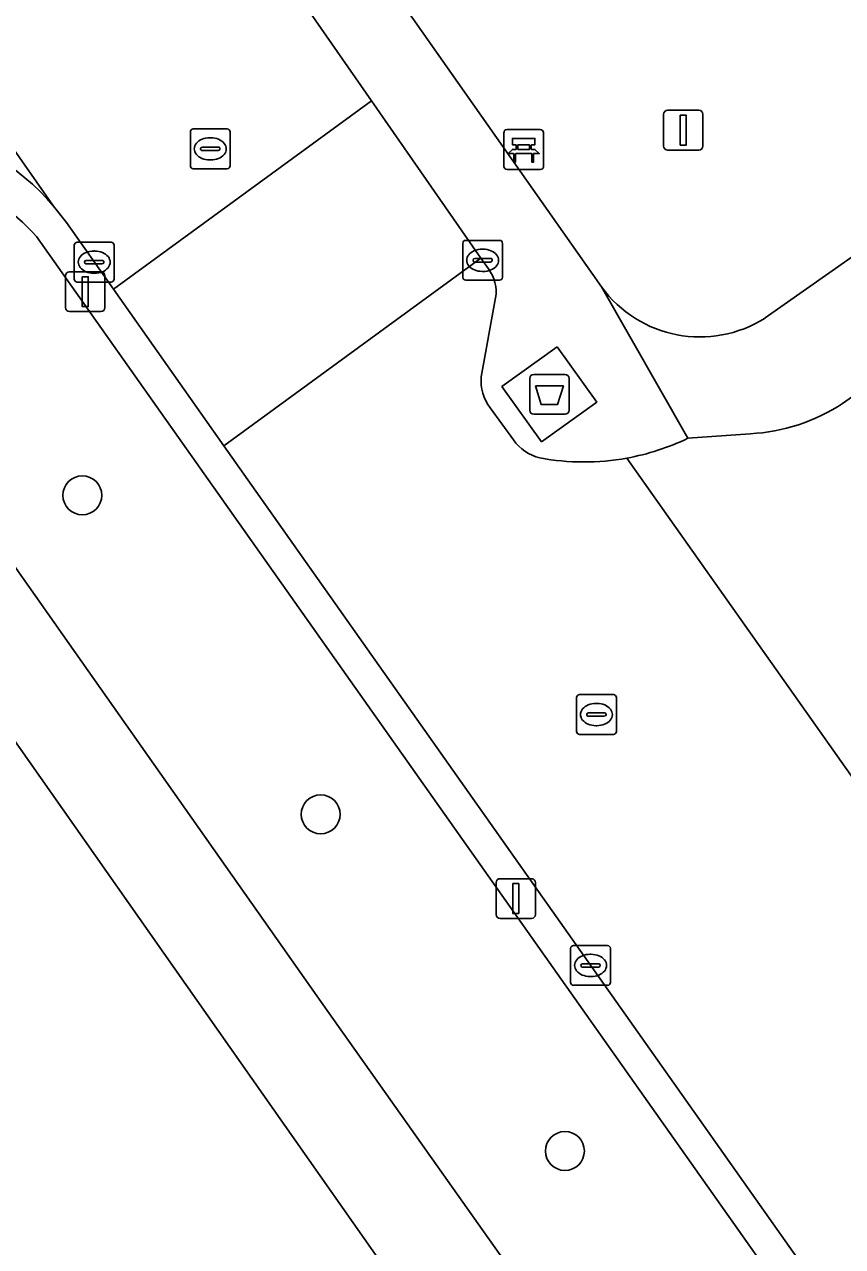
# Model space of a CAD drawing. Extents: x 159352 to 160617, y 385888 to 387323.
# Drawn here: x 160055.18 to 160075.74, y 387087.87 to 387118.59 of the extents above; entities that cross this region are included whole.
import ezdxf

# ---------------------------------------------------------------- set-up
doc = ezdxf.new("R2010")
doc.units = 0
for name, color, linetype in [('IMGEO_Afval_apart_plaats', 7, 'Continuous'), ('IMGEO_Bank', 7, 'Continuous'), ('IMGEO_Boom', 7, 'Continuous'), ('IMGEO_Erf', 7, 'Continuous'), ('IMGEO_Groenvoorziening', 7, 'Continuous'), ('IMGEO_Kolk', 7, 'Continuous'), ('IMGEO_Lichtmast', 7, 'Continuous'), ('IMGEO_Rijbaan_lokaal_gesloten', 7, 'Continuous'), ('IMGEO_Rijbaan_lokaal_open', 7, 'Continuous'), ('IMGEO_Rioolput', 7, 'Continuous'), ('IMGEO_Verkeersbordpaal', 7, 'Continuous'), ('IMGEO_Voetpad_gesloten', 7, 'Continuous'), ('IMGEO_Voetpad_open', 7, 'Continuous')]:
    doc.layers.add(name, color=color, linetype=linetype)

msp = doc.modelspace()

# ---------------------------------------------------------------- linework, layer by layer
at = {"layer": 'IMGEO_Afval_apart_plaats'}
for p, q in [((160067.88, 387108.889), (160067.88, 387109.689)), ((160067.88, 387109.689), (160067.88, 387108.889)), ((160067.98, 387109.789), (160068.77, 387109.789)), ((160068.77, 387109.789), (160067.98, 387109.789)), ((160068.87, 387109.689), (160068.87, 387108.889)), ((160068.87, 387108.889), (160068.87, 387109.689)), ((160068.77, 387108.789), (160067.98, 387108.789)), ((160067.98, 387108.789), (160068.77, 387108.789))]:
    msp.add_line(p, q, dxfattribs=at)
msp.add_lwpolyline([(160068.023, 387109.503), (160068.727, 387109.503), (160068.578, 387109.033), (160068.172, 387109.033), (160068.023, 387109.503)], dxfattribs=at)
for centre, start, end in [((160067.98, 387109.689), 90, 180), ((160067.98, 387109.689), 90, 180), ((160068.77, 387109.689), 0, 90), ((160068.77, 387109.689), 360, 90), ((160067.98, 387108.889), 180, 270), ((160067.98, 387108.889), 180, 270), ((160068.77, 387108.889), 270, 0), ((160068.77, 387108.889), 270, 0)]:
    msp.add_arc(centre, 0.1, start, end, dxfattribs=at)
at = {"layer": 'IMGEO_Bank'}
for p, q in [((160067.23, 387115.019), (160067.23, 387115.86)), ((160067.23, 387115.86), (160067.23, 387115.019)), ((160067.305, 387115.944), (160068.146, 387115.944)), ((160068.146, 387115.944), (160067.305, 387115.944)), ((160068.23, 387115.869), (160068.23, 387115.028)), ((160068.23, 387115.028), (160068.23, 387115.869)), ((160067.539, 387115.45), (160067.539, 387115.556)), ((160067.583, 387115.556), (160067.583, 387115.45)), ((160067.871, 387115.562), (160067.589, 387115.562)), ((160067.589, 387115.444), (160067.871, 387115.444)), ((160067.877, 387115.45), (160067.877, 387115.556)), ((160067.921, 387115.556), (160067.921, 387115.45)), ((160067.927, 387115.342), (160067.534, 387115.342)), ((160068.155, 387114.944), (160067.314, 387114.944)), ((160067.314, 387114.944), (160068.155, 387114.944))]:
    msp.add_line(p, q, dxfattribs=at)
for points in [[(160067.533, 387115.562), (160067.447, 387115.562), (160067.447, 387115.723), (160068.01, 387115.723), (160068.01, 387115.562), (160067.927, 387115.562)], [(160067.477, 387115.342), (160067.335, 387115.342), (160067.447, 387115.444), (160067.533, 387115.444)], [(160067.927, 387115.444), (160068.01, 387115.444), (160068.122, 387115.342), (160067.983, 387115.342)], [(160067.527, 387115.335), (160067.527, 387115.128), (160067.484, 387115.128), (160067.484, 387115.335)], [(160067.977, 387115.335), (160067.977, 387115.128), (160067.933, 387115.128), (160067.933, 387115.335)]]:
    msp.add_lwpolyline(points, dxfattribs=at)
for centre, radius, start, end in [((160067.308, 387115.866), 0.0779, 92.4484, 184.2845), ((160067.308, 387115.866), 0.0779, 92.4484, 184.2845), ((160068.152, 387115.866), 0.0779, 2.4484, 94.2845), ((160068.152, 387115.866), 0.0779, 2.4484, 94.2845), ((160067.532, 387115.555), 0.00671, 2.8957, 87.1043), ((160067.532, 387115.451), 0.00671, 272.8957, 357.1043), ((160067.589, 387115.555), 0.00671, 92.8957, 177.1043), ((160067.589, 387115.451), 0.00671, 182.8957, 267.1043), ((160067.871, 387115.555), 0.00671, 2.8957, 87.1043), ((160067.871, 387115.451), 0.00671, 272.8957, 357.1043), ((160067.928, 387115.555), 0.00671, 92.8957, 177.1043), ((160067.928, 387115.451), 0.00671, 182.8957, 267.1043), ((160067.477, 387115.335), 0.00671, 2.8957, 87.1043), ((160067.534, 387115.335), 0.00671, 92.8957, 177.1043), ((160067.926, 387115.335), 0.00671, 2.8957, 87.1043), ((160067.983, 387115.335), 0.00671, 92.8957, 177.1043), ((160067.308, 387115.022), 0.0779, 182.4484, 274.2845), ((160067.308, 387115.022), 0.0779, 182.4484, 274.2845), ((160068.152, 387115.022), 0.0779, 272.4484, 4.2845), ((160068.152, 387115.022), 0.0779, 272.4484, 4.2845)]:
    msp.add_arc(centre, radius, start, end, dxfattribs=at)
at = {"layer": 'IMGEO_Boom'}
for centre in [(160056.636, 387106.751), (160062.627, 387098.734), (160068.765, 387090.272)]:
    msp.add_circle(centre, 0.489, dxfattribs=at)
at = {"layer": 'IMGEO_Erf'}
msp.add_lwpolyline([(160042.633, 387069.133), (160044.558, 387070.495), (160046.53, 387071.891), (160048.591, 387068.979), (160054.487, 387073.154), (160052.413, 387076.084), (160054.359, 387077.461), (160056.347, 387078.867), (160058.421, 387075.937), (160067.65, 387082.476), (160053.032, 387103.285)], dxfattribs=at)
at = {"layer": 'IMGEO_Groenvoorziening'}
for points in [[(160109.642, 387140.226), (160108.875, 387141.3), (160112.848, 387144.244), (160112.971, 387144.33), (160111.563, 387146.35), (160108.285, 387150.955), (160104.447, 387148.233), (160105.556, 387146.606), (160101.612, 387143.832), (160100.493, 387145.443), (160089.912, 387137.975), (160091.036, 387136.369), (160087.083, 387133.582), (160085.956, 387135.187), (160074.369, 387127.018), (160075.496, 387125.417), (160071.563, 387122.619), (160070.431, 387124.226), (160064.189, 387119.818), (160069.684, 387111.994)], [(160073.795, 387111.209), (160110.745, 387137.143)], [(160077.99, 387081.407), (160055.483, 387113.26)], [(160049.378, 387112.858), (160062.69, 387093.944), (160073.603, 387078.526)]]:
    msp.add_lwpolyline(points, dxfattribs=at)
for centre, radius, start, end in [((160050.994, 387109.175), 6.069, 42.3067, 92.1086), ((160072.158, 387113.791), 3.058, 216.0039, 302.375)]:
    msp.add_arc(centre, radius, start, end, dxfattribs=at)
at = {"layer": 'IMGEO_Kolk'}
for p, q in [((160056.434, 387112.187), (160056.434, 387113.039)), ((160056.509, 387113.113), (160057.361, 387113.113)), ((160057.435, 387113.039), (160057.435, 387112.187)), ((160066.197, 387112.233), (160066.197, 387113.085)), ((160066.272, 387113.159), (160067.124, 387113.159)), ((160066.685, 387112.939), (160066.71, 387112.939)), ((160067.198, 387113.085), (160067.198, 387112.233)), ((160056.693, 387112.607), (160056.693, 387112.619)), ((160056.736, 387112.656), (160057.134, 387112.656)), ((160056.922, 387112.893), (160056.947, 387112.893)), ((160057.177, 387112.619), (160057.177, 387112.607)), ((160066.456, 387112.653), (160066.456, 387112.665)), ((160066.894, 387112.616), (160066.496, 387112.616)), ((160066.499, 387112.702), (160066.897, 387112.702)), ((160066.94, 387112.665), (160066.94, 387112.653)), ((160057.131, 387112.57), (160056.733, 387112.57)), ((160056.945, 387112.333), (160056.92, 387112.333)), ((160066.708, 387112.379), (160066.683, 387112.379)), ((160057.361, 387112.113), (160056.509, 387112.113)), ((160067.124, 387112.159), (160066.272, 387112.159)), ((160068.984, 387095.437), (160069.836, 387095.437)), ((160068.909, 387094.511), (160068.909, 387095.363)), ((160069.397, 387095.217), (160069.422, 387095.217)), ((160069.91, 387095.363), (160069.91, 387094.511)), ((160069.168, 387094.931), (160069.168, 387094.943)), ((160069.606, 387094.894), (160069.208, 387094.894)), ((160069.211, 387094.98), (160069.609, 387094.98)), ((160069.652, 387094.943), (160069.652, 387094.931)), ((160069.42, 387094.657), (160069.395, 387094.657)), ((160069.836, 387094.437), (160068.984, 387094.437))]:
    msp.add_line(p, q, dxfattribs=at)
for points in [[(160056.434, 387112.187), (160056.434, 387113.039)], [(160056.509, 387113.113), (160057.361, 387113.113)], [(160057.435, 387113.039), (160057.435, 387112.187)], [(160066.197, 387112.233), (160066.197, 387113.085)], [(160066.272, 387113.159), (160067.124, 387113.159)], [(160067.198, 387113.085), (160067.198, 387112.233)], [(160057.361, 387112.113), (160056.509, 387112.113)], [(160067.124, 387112.159), (160066.272, 387112.159)], [(160068.984, 387095.437), (160069.836, 387095.437)], [(160068.909, 387094.511), (160068.909, 387095.363)], [(160069.91, 387095.363), (160069.91, 387094.511)], [(160069.836, 387094.437), (160068.984, 387094.437)]]:
    msp.add_lwpolyline(points, dxfattribs=at)
for centre, radius, start, end in [((160056.511, 387113.037), 0.0765, 91.552, 178.448), ((160056.511, 387113.037), 0.0765, 91.552, 178.448), ((160057.359, 387113.037), 0.0765, 1.552, 88.448), ((160057.359, 387113.037), 0.0765, 1.552, 88.448), ((160066.274, 387113.083), 0.0765, 91.552, 178.448), ((160066.274, 387113.083), 0.0765, 91.552, 178.448), ((160067.122, 387113.083), 0.0765, 1.552, 88.448), ((160067.122, 387113.083), 0.0765, 1.552, 88.448), ((160056.733, 387112.616), 0.0403, 85.8775, 175.7526), ((160056.73, 387112.606), 0.0366, 178.938, 274.7102), ((160057.134, 387112.613), 0.043, 264.8664, 352.4533), ((160057.138, 387112.618), 0.0386, 1.7309, 96.639), ((160066.496, 387112.662), 0.0403, 85.8775, 175.7526), ((160066.493, 387112.652), 0.0366, 178.938, 274.7102), ((160066.897, 387112.659), 0.043, 264.8664, 352.4533), ((160066.901, 387112.664), 0.0386, 1.7309, 96.639), ((160056.511, 387112.189), 0.0765, 181.552, 268.448), ((160056.511, 387112.189), 0.0765, 181.552, 268.448), ((160057.359, 387112.189), 0.0765, 271.552, 358.448), ((160057.359, 387112.189), 0.0765, 271.552, 358.448), ((160066.274, 387112.235), 0.0765, 181.552, 268.448), ((160066.274, 387112.235), 0.0765, 181.552, 268.448), ((160067.122, 387112.235), 0.0765, 271.552, 358.448), ((160067.122, 387112.235), 0.0765, 271.552, 358.448), ((160068.986, 387095.361), 0.0765, 91.552, 178.448), ((160068.986, 387095.361), 0.0765, 91.552, 178.448), ((160069.834, 387095.361), 0.0765, 1.552, 88.448), ((160069.834, 387095.361), 0.0765, 1.552, 88.448), ((160069.208, 387094.94), 0.0403, 85.8775, 175.7526), ((160069.205, 387094.93), 0.0366, 178.938, 274.7102), ((160069.609, 387094.937), 0.043, 264.8664, 352.4533), ((160069.613, 387094.942), 0.0386, 1.7309, 96.639), ((160068.986, 387094.513), 0.0765, 181.552, 268.448), ((160068.986, 387094.513), 0.0765, 181.552, 268.448), ((160069.834, 387094.513), 0.0765, 271.552, 358.448), ((160069.834, 387094.513), 0.0765, 271.552, 358.448)]:
    msp.add_arc(centre, radius, start, end, dxfattribs=at)
for centre, major_axis, ratio, start_param, end_param in [((160066.684, 387112.659), (-0.387, 0.002), 0.722429, 4.712389, 7.853982), ((160066.709, 387112.659), (-0.39, 0.002), 0.717154, 1.570796, 4.712389), ((160056.921, 387112.613), (-0.387, 0.002), 0.722429, 4.712389, 7.853982), ((160056.946, 387112.613), (-0.39, 0.002), 0.717154, 1.570796, 4.712389), ((160069.396, 387094.937), (-0.387, 0.002), 0.722429, 4.712389, 7.853982), ((160069.421, 387094.937), (-0.39, 0.002), 0.717154, 1.570796, 4.712389)]:
    msp.add_ellipse(centre, major_axis=major_axis, ratio=ratio, start_param=start_param, end_param=end_param, dxfattribs=at)
at = {"layer": 'IMGEO_Lichtmast'}
for p, q in [((160056.315, 387112.37), (160057.105, 387112.37)), ((160057.105, 387112.37), (160056.315, 387112.37)), ((160056.215, 387111.47), (160056.215, 387112.27)), ((160056.215, 387112.27), (160056.215, 387111.47)), ((160057.205, 387112.27), (160057.205, 387111.47)), ((160057.205, 387111.47), (160057.205, 387112.27)), ((160057.105, 387111.37), (160056.315, 387111.37)), ((160056.315, 387111.37), (160057.105, 387111.37)), ((160067.035, 387096.217), (160067.035, 387097.017)), ((160067.035, 387097.017), (160067.035, 387096.217)), ((160067.135, 387097.117), (160067.925, 387097.117)), ((160067.925, 387097.117), (160067.135, 387097.117)), ((160068.025, 387097.017), (160068.025, 387096.217)), ((160068.025, 387096.217), (160068.025, 387097.017)), ((160067.925, 387096.117), (160067.135, 387096.117)), ((160067.135, 387096.117), (160067.925, 387096.117))]:
    msp.add_line(p, q, dxfattribs=at)
for points in [[(160056.635, 387112.245), (160056.785, 387112.245), (160056.785, 387111.495), (160056.635, 387111.495), (160056.635, 387112.245)], [(160067.455, 387096.992), (160067.605, 387096.992), (160067.605, 387096.242), (160067.455, 387096.242), (160067.455, 387096.992)]]:
    msp.add_lwpolyline(points, dxfattribs=at)
for centre, start, end in [((160056.315, 387112.27), 90, 180), ((160056.315, 387112.27), 90, 180), ((160057.105, 387112.27), 0, 90), ((160057.105, 387112.27), 360, 90), ((160056.315, 387111.47), 180, 270), ((160056.315, 387111.47), 180, 270), ((160057.105, 387111.47), 270, 0), ((160057.105, 387111.47), 270, 0), ((160067.135, 387097.017), 90, 180), ((160067.135, 387097.017), 90, 180), ((160067.925, 387097.017), 0, 90), ((160067.925, 387097.017), 360, 90), ((160067.135, 387096.217), 180, 270), ((160067.135, 387096.217), 180, 270), ((160067.925, 387096.217), 270, 0), ((160067.925, 387096.217), 270, 0)]:
    msp.add_arc(centre, 0.1, start, end, dxfattribs=at)
at = {"layer": 'IMGEO_Rijbaan_lokaal_gesloten'}
for points in [[(160044.916, 387129.765), (160055.912, 387114.022), (160056.235, 387113.606), (160057.418, 387111.93), (160063.901, 387116.671), (160057.251, 387126.237), (160057.013, 387126.577), (160047.308, 387140.274)], [(160055.912, 387114.022), (160044.916, 387129.765), (160044.869, 387129.755)], [(160066.841, 387112.443), (160066.654, 387112.712), (160060.195, 387107.996), (160074.7, 387087.444)], [(160066.662, 387109.729), (160067.024, 387111.715)], [(160067.471, 387108.147), (160066.89, 387108.948)], [(160109.272, 387052.418), (160103.016, 387061.295), (160102.618, 387061.874), (160092.875, 387075.699), (160092.316, 387076.421), (160081.975, 387091.111), (160081.566, 387091.708), (160077.487, 387097.553), (160070.32, 387107.688)]]:
    msp.add_lwpolyline(points, dxfattribs=at)
for centre, radius, start, end in [((160051.424, 387110.21), 5.889, 40.3422, 117.2099), ((160066.081, 387111.865), 0.955, 350.9568, 37.2638), ((160067.815, 387109.642), 1.157, 175.682, 216.8666), ((160068.414, 387108.809), 1.152, 215.0646, 255.977), ((160069.236, 387113.637), 6.047, 259.5135, 280.3292)]:
    msp.add_arc(centre, radius, start, end, dxfattribs=at)
at = {"layer": 'IMGEO_Rijbaan_lokaal_open'}
for points in [[(160108.312, 387131.909), (160075.743, 387109.06)], [(160073.422, 387108.301), (160071.856, 387108.185)], [(160070.32, 387107.688), (160077.487, 387097.553)]]:
    msp.add_lwpolyline(points, dxfattribs=at)
msp.add_lwpolyline([(160057.418, 387111.93), (160060.195, 387107.996), (160066.654, 387112.712), (160063.901, 387116.671)], close=True, dxfattribs=at)
for centre, radius, start, end in [((160073.199, 387112.911), 4.615, 272.7672, 303.4497), ((160069.236, 387113.659), 6.069, 280.2861, 295.5737)]:
    msp.add_arc(centre, radius, start, end, dxfattribs=at)
at = {"layer": 'IMGEO_Rioolput'}
for p, q in [((160059.351, 387115.034), (160059.351, 387115.886)), ((160059.426, 387115.96), (160060.278, 387115.96)), ((160059.839, 387115.74), (160059.864, 387115.74)), ((160060.352, 387115.886), (160060.352, 387115.034)), ((160059.61, 387115.454), (160059.61, 387115.466)), ((160060.048, 387115.417), (160059.65, 387115.417)), ((160059.653, 387115.503), (160060.051, 387115.503)), ((160060.094, 387115.466), (160060.094, 387115.454)), ((160059.862, 387115.18), (160059.837, 387115.18)), ((160060.278, 387114.96), (160059.426, 387114.96)), ((160069.057, 387100.816), (160069.057, 387101.668)), ((160069.132, 387101.742), (160069.984, 387101.742)), ((160070.058, 387101.668), (160070.058, 387100.816)), ((160069.316, 387101.236), (160069.316, 387101.248)), ((160069.359, 387101.285), (160069.757, 387101.285)), ((160069.545, 387101.522), (160069.57, 387101.522)), ((160069.8, 387101.248), (160069.8, 387101.236)), ((160069.754, 387101.199), (160069.356, 387101.199)), ((160069.568, 387100.962), (160069.543, 387100.962)), ((160069.984, 387100.742), (160069.132, 387100.742))]:
    msp.add_line(p, q, dxfattribs=at)
for points in [[(160059.351, 387115.034), (160059.351, 387115.886)], [(160059.426, 387115.96), (160060.278, 387115.96)], [(160060.352, 387115.886), (160060.352, 387115.034)], [(160060.278, 387114.96), (160059.426, 387114.96)], [(160069.057, 387100.816), (160069.057, 387101.668)], [(160069.132, 387101.742), (160069.984, 387101.742)], [(160070.058, 387101.668), (160070.058, 387100.816)], [(160069.984, 387100.742), (160069.132, 387100.742)]]:
    msp.add_lwpolyline(points, dxfattribs=at)
for centre, radius, start, end in [((160059.428, 387115.884), 0.0765, 91.552, 178.448), ((160059.428, 387115.884), 0.0765, 91.552, 178.448), ((160060.276, 387115.884), 0.0765, 1.552, 88.448), ((160060.276, 387115.884), 0.0765, 1.552, 88.448), ((160059.65, 387115.463), 0.0403, 85.8775, 175.7526), ((160059.647, 387115.453), 0.0366, 178.938, 274.7102), ((160060.051, 387115.46), 0.043, 264.8664, 352.4533), ((160060.055, 387115.465), 0.0386, 1.7309, 96.639), ((160059.428, 387115.036), 0.0765, 181.552, 268.448), ((160059.428, 387115.036), 0.0765, 181.552, 268.448), ((160060.276, 387115.036), 0.0765, 271.552, 358.448), ((160060.276, 387115.036), 0.0765, 271.552, 358.448), ((160069.134, 387101.666), 0.0765, 91.552, 178.448), ((160069.134, 387101.666), 0.0765, 91.552, 178.448), ((160069.982, 387101.666), 0.0765, 1.552, 88.448), ((160069.982, 387101.666), 0.0765, 1.552, 88.448), ((160069.356, 387101.245), 0.0403, 85.8775, 175.7526), ((160069.761, 387101.247), 0.0386, 1.7309, 96.639), ((160069.353, 387101.235), 0.0366, 178.938, 274.7102), ((160069.757, 387101.242), 0.043, 264.8664, 352.4533), ((160069.134, 387100.818), 0.0765, 181.552, 268.448), ((160069.134, 387100.818), 0.0765, 181.552, 268.448), ((160069.982, 387100.818), 0.0765, 271.552, 358.448), ((160069.982, 387100.818), 0.0765, 271.552, 358.448)]:
    msp.add_arc(centre, radius, start, end, dxfattribs=at)
for centre, major_axis, ratio, start_param, end_param in [((160059.838, 387115.46), (-0.387, 0.002), 0.722429, 4.712389, 7.853982), ((160059.863, 387115.46), (-0.39, 0.002), 0.717154, 1.570796, 4.712389), ((160069.544, 387101.242), (-0.387, 0.002), 0.722429, 4.712389, 7.853982), ((160069.569, 387101.242), (-0.39, 0.002), 0.717154, 1.570796, 4.712389)]:
    msp.add_ellipse(centre, major_axis=major_axis, ratio=ratio, start_param=start_param, end_param=end_param, dxfattribs=at)
at = {"layer": 'IMGEO_Verkeersbordpaal'}
for p, q in [((160071.245, 387115.529), (160071.245, 387116.329)), ((160071.245, 387116.329), (160071.245, 387115.529)), ((160071.345, 387116.429), (160072.135, 387116.429)), ((160072.135, 387116.429), (160071.345, 387116.429)), ((160072.235, 387116.329), (160072.235, 387115.529)), ((160072.235, 387115.529), (160072.235, 387116.329)), ((160072.135, 387115.429), (160071.345, 387115.429)), ((160071.345, 387115.429), (160072.135, 387115.429))]:
    msp.add_line(p, q, dxfattribs=at)
msp.add_lwpolyline([(160071.665, 387116.304), (160071.815, 387116.304), (160071.815, 387115.554), (160071.665, 387115.554), (160071.665, 387116.304)], dxfattribs=at)
for centre, start, end in [((160071.345, 387116.329), 90, 180), ((160071.345, 387116.329), 90, 180), ((160072.135, 387116.329), 0, 90), ((160072.135, 387116.329), 360, 90), ((160071.345, 387115.529), 180, 270), ((160071.345, 387115.529), 180, 270), ((160072.135, 387115.529), 270, 0), ((160072.135, 387115.529), 270, 0)]:
    msp.add_arc(centre, 0.1, start, end, dxfattribs=at)
at = {"layer": 'IMGEO_Voetpad_gesloten'}
msp.add_lwpolyline([(160068.571, 387110.481), (160067.182, 387109.484), (160068.178, 387108.097), (160069.567, 387109.095)], close=True, dxfattribs=at)
at = {"layer": 'IMGEO_Voetpad_open'}
for points in [[(160110.745, 387137.143), (160073.795, 387111.209)], [(160075.743, 387109.06), (160108.312, 387131.909)], [(160057.013, 387126.577), (160057.251, 387126.237), (160063.901, 387116.671), (160066.654, 387112.712), (160066.841, 387112.443)], [(160071.856, 387108.185), (160069.684, 387111.994), (160064.189, 387119.818)], [(160079.152, 387081.161), (160077.989, 387082.818), (160074.7, 387087.444), (160060.195, 387107.996), (160057.418, 387111.93), (160056.235, 387113.606), (160055.912, 387114.022)], [(160055.483, 387113.26), (160077.99, 387081.407)], [(160078.258, 387072.087), (160076.545, 387074.445), (160076.536, 387074.447), (160073.601, 387078.494), (160073.603, 387078.526), (160062.69, 387093.944), (160049.378, 387112.858)], [(160069.684, 387111.994), (160071.856, 387108.185), (160073.422, 387108.301)], [(160067.024, 387111.715), (160066.662, 387109.729)], [(160048.091, 387109.969), (160053.031, 387103.323), (160053.032, 387103.285), (160067.65, 387082.476), (160068.325, 387081.519), (160068.622, 387081.099), (160070.012, 387079.111), (160070.456, 387078.476), (160074.954, 387072.042), (160075.087, 387071.871), (160086.876, 387055.039), (160089.722, 387051.066), (160090.707, 387049.734), (160091.915, 387048.069), (160092.53, 387047.22), (160097.516, 387040.044), (160097.515, 387040.04), (160099.42, 387037.413), (160107.641, 387025.651), (160109.848, 387022.716), (160111.971, 387019.688), (160112.918, 387018.358), (160114.361, 387016.317), (160115.035, 387015.364)], [(160066.89, 387108.948), (160067.471, 387108.147)]]:
    msp.add_lwpolyline(points, dxfattribs=at)
msp.add_lwpolyline([(160068.571, 387110.481), (160069.567, 387109.095), (160068.178, 387108.097), (160067.182, 387109.484)], close=True, dxfattribs=at)
for centre, radius, start, end in [((160051.424, 387110.21), 5.889, 40.3422, 117.2099), ((160050.994, 387109.175), 6.069, 42.3067, 92.1086), ((160066.081, 387111.865), 0.955, 350.9568, 37.2638), ((160072.158, 387113.791), 3.058, 216.0039, 302.375), ((160067.815, 387109.642), 1.157, 175.682, 216.8666), ((160073.199, 387112.911), 4.615, 272.7672, 303.4497), ((160068.414, 387108.809), 1.152, 215.0646, 255.977), ((160069.236, 387113.659), 6.069, 280.2861, 295.5737), ((160069.236, 387113.637), 6.047, 259.5135, 280.3292)]:
    msp.add_arc(centre, radius, start, end, dxfattribs=at)

doc.saveas('drawing.dxf')
